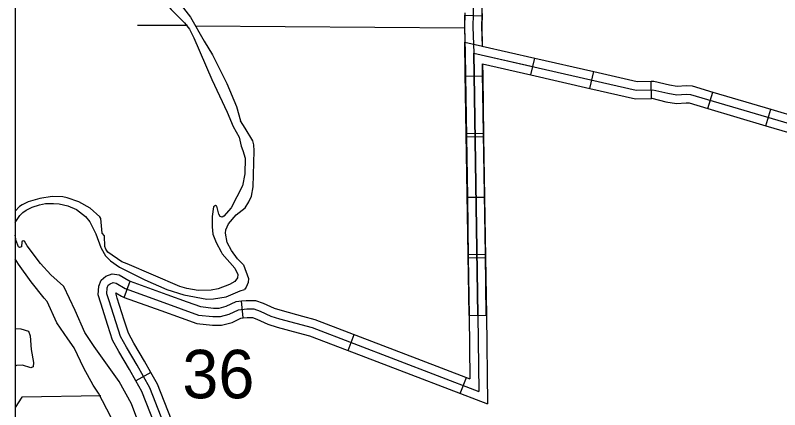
# Model space of a CAD drawing. Extents: x 1084508 to 1142749, y 1057638 to 1093403.
# Drawn here: x 1084508 to 1086600, y 1077367 to 1078446 of the extents above; entities that cross this region are included whole.
import ezdxf

# ---------------------------------------------------------------- set-up
doc = ezdxf.new("R2010")
doc.units = 0
for name, color, linetype in [('32', 7, 'Continuous'), ('35', 7, 'Continuous'), ('45', 7, 'Continuous'), ('5', 7, 'Continuous'), ('7', 7, 'Continuous'), ('9', 7, 'Continuous'), ('DSN_DRFT_Named-Boundary', 7, 'Continuous'), ('Level 32', 7, 'Continuous')]:
    doc.layers.add(name, color=color, linetype=linetype)

msp = doc.modelspace()

# ---------------------------------------------------------------- linework, layer by layer
at = {"layer": '32'}
for points in [[(1085740.3, 1079480.5), (1085749.3, 1079122.2), (1085761.5, 1078449.6), (1085760.6, 1078415.2), (1085763, 1078342.8)], [(1085738.3, 1078452.8), (1085738.4, 1078449.7), (1085737.5, 1078415.2), (1085738.6, 1078373.3)], [(1085785.4, 1078453.7), (1085785.5, 1078449.5), (1085784.6, 1078415.3), (1085786.1, 1078362.2)]]:
    msp.add_lwpolyline(points, dxfattribs=at)
at = {"layer": '35'}
for points in [[(1084742, 1077811), (1084742.7, 1077809.1), (1084755, 1077787.7), (1084768.4, 1077774), (1084793.5, 1077756.8), (1084862.3, 1077722.5), (1084922.6, 1077696.4), (1084969.7, 1077681.5), (1085032.1, 1077669.9), (1085050.3, 1077670.5), (1085085.1, 1077676.1), (1085123.6, 1077692.1), (1085134.9, 1077695.6)], [(1084507.9, 1077589.7), (1084523.4, 1077588.3), (1084544.1, 1077582.3), (1084548.6, 1077568.9), (1084551.4, 1077531.5), (1084558.2, 1077495.8), (1084556.7, 1077484.4), (1084550.1, 1077482), (1084527.9, 1077488.5), (1084511.5, 1077487.7), (1084507.9, 1077486.5)]]:
    msp.add_lwpolyline(points, dxfattribs=at)
at = {"layer": '45'}
for p, q in [((1085789.5, 1078122.9), (1085742.4, 1078122.2)), ((1085794.6, 1077791.5), (1085747.5, 1077790.8)), ((1084806.4, 1077674.5), (1084822.5, 1077718.7)), ((1085131.8, 1077618.2), (1085127.3, 1077665)), ((1085750.5, 1077625.2), (1085797.5, 1077625.7)), ((1085419, 1077528.7), (1085435.8, 1077572.7)), ((1084879, 1077469.1), (1084838, 1077446)), ((1085725.8, 1077411.5), (1085742.6, 1077455.4))]:
    msp.add_line(p, q, dxfattribs=at)
for points in [[(1085739.8, 1078287.9), (1085738.5, 1078373), (1085786.5, 1078362.1)], [(1085774, 1077625.5), (1085763, 1078342.8)], [(1085763, 1078342.8), (1085928.7, 1078305.1)], [(1085786.9, 1078288.7), (1085786.5, 1078313.8)], [(1085742.4, 1078122.2), (1085739.8, 1078287.9)], [(1085789.5, 1078122.9), (1085786.9, 1078288.7)], [(1085744.9, 1077956.5), (1085742.4, 1078122.2)], [(1085792, 1077957.2), (1085789.5, 1078122.9)], [(1085747.5, 1077790.8), (1085744.9, 1077956.5)], [(1085794.6, 1077791.5), (1085792, 1077957.2)], [(1085750, 1077625.1), (1085747.5, 1077790.8)], [(1085797.1, 1077625.8), (1085794.6, 1077791.5)], [(1084761.5, 1077597.7), (1084742.2, 1077658.3), (1084735.2, 1077681.2), (1084736.3, 1077705.3), (1084742.8, 1077721.6), (1084755.5, 1077732.6), (1084773.5, 1077739.1), (1084791.9, 1077735.8), (1084818.4, 1077720.2), (1084822.5, 1077718.7)], [(1084822.5, 1077718.7), (1084922.5, 1077682.4), (1084978.2, 1077662.4)], [(1084929.8, 1077289), (1084876, 1077426.6), (1084841.1, 1077488.5), (1084812, 1077538), (1084796, 1077567.1), (1084764.7, 1077665.3), (1084758.9, 1077684.2), (1084759.6, 1077700.3), (1084762.5, 1077707.5), (1084767.6, 1077711.9), (1084775.6, 1077714.8), (1084783.6, 1077713.4), (1084808.3, 1077698.8), (1084914.5, 1077660.2), (1085009.8, 1077626), (1085049.1, 1077621.7), (1085069.5, 1077621.7), (1085093.5, 1077628.2), (1085118.9, 1077640.6), (1085141.5, 1077642.8), (1085161.1, 1077642.8), (1085177.8, 1077636.9), (1085207.7, 1077623.1), (1085231.4, 1077615.5), (1085320.2, 1077591.6), (1085776.4, 1077417.3)], [(1084806.4, 1077612), (1084787.1, 1077672.4), (1084782.8, 1077686.5), (1084798.3, 1077677.4), (1084806.4, 1077674.5)], [(1084806.4, 1077674.5), (1084906.5, 1077638.1), (1084962.3, 1077618.1)], [(1084978.2, 1077662.4), (1085015.2, 1077649.1), (1085050.4, 1077645.2), (1085066.3, 1077645.2), (1085085.2, 1077650.3), (1085112.4, 1077663.6), (1085127.3, 1077665)], [(1085127.3, 1077665), (1085140.3, 1077666.3), (1085165.1, 1077666.3), (1085186.7, 1077658.8), (1085216.2, 1077645.1), (1085238.1, 1077638.1), (1085294.1, 1077623)], [(1084962.3, 1077618.1), (1085004.5, 1077602.9), (1085047.8, 1077598.1), (1085072.6, 1077598.1), (1085101.8, 1077606.1), (1085125.4, 1077617.6), (1085131.8, 1077618.2)], [(1085131.8, 1077618.2), (1085142.6, 1077619.2), (1085157.1, 1077619.2), (1085169, 1077615.1), (1085199.1, 1077601.1), (1085224.8, 1077593), (1085281.9, 1077577.6)], [(1085294.1, 1077623), (1085327.5, 1077614.1), (1085452.2, 1077566.4)], [(1085750.5, 1077625.2), (1085752.4, 1077451.7)], [(1085774, 1077625.5), (1085776.4, 1077417.3)], [(1085797.5, 1077625.7), (1085800.3, 1077383)], [(1084838, 1077446), (1084820.7, 1077476.7), (1084791.5, 1077526.3), (1084774.2, 1077557.7), (1084761.5, 1077597.7)], [(1084879, 1077469.1), (1084861.5, 1077500.2), (1084832.4, 1077549.6), (1084817.7, 1077576.4), (1084806.4, 1077612)], [(1085281.9, 1077577.6), (1085312.9, 1077569.2), (1085435.4, 1077522.4)], [(1085452.2, 1077566.4), (1085607.1, 1077507.2)], [(1085435.4, 1077522.4), (1085590.3, 1077463.2)], [(1085607.1, 1077507.2), (1085752.4, 1077451.7)], [(1084945.3, 1077313.9), (1084897.3, 1077436.7), (1084879, 1077469.1)], [(1084901.5, 1077296.8), (1084854.7, 1077416.5), (1084838, 1077446)], [(1085590.3, 1077463.2), (1085800.3, 1077383)]]:
    msp.add_lwpolyline(points, dxfattribs=at)
at = {"layer": '5'}
for points in [[(1084842.6, 1078419.3), (1084979, 1078418.9)], [(1085001, 1078417.8), (1085737.5, 1078412.4)]]:
    msp.add_lwpolyline(points, dxfattribs=at)
at = {"layer": '7'}
msp.add_lwpolyline([(1084742.1, 1077405.3), (1084525.5, 1077401), (1084507.9, 1077372.7)], dxfattribs=at)
at = {"layer": '9'}
for points in [[(1085103.6, 1078716.5), (1085068.9, 1078684.3), (1085032.6, 1078658.8), (1085015.5, 1078652), (1084989.6, 1078644.8), (1084951.5, 1078626.6), (1084942.9, 1078619.4), (1084931.4, 1078603.3), (1084922.3, 1078582.2), (1084915.2, 1078558), (1084911.7, 1078530.5), (1084913.4, 1078507.2), (1084924.8, 1078474.1), (1084934.4, 1078461.8), (1084971.4, 1078425.9), (1084984.6, 1078408), (1084996.7, 1078384.4), (1085046, 1078270.7), (1085087.9, 1078181.3), (1085104.2, 1078142.1), (1085120.9, 1078112.7), (1085125.9, 1078088)], [(1085104.3, 1078670.2), (1085079.2, 1078657.8), (1085049.6, 1078637.6), (1085028, 1078625.3), (1084967.5, 1078586.5), (1084948.3, 1078567.6), (1084939, 1078553.4), (1084931.9, 1078530.2), (1084931.8, 1078522.3), (1084939, 1078504.5), (1084987.6, 1078441.5), (1085025, 1078375.3), (1085047.9, 1078338.5), (1085086.6, 1078259.7), (1085113.5, 1078196.6), (1085124.7, 1078157.2)], [(1085137.5, 1077919.8), (1085147.3, 1077935.6), (1085154.6, 1077951.3), (1085159.1, 1077976.6), (1085161.6, 1078075.7), (1085160.7, 1078091.8), (1085157.8, 1078102.4), (1085137.1, 1078137.9), (1085124.7, 1078157.2)], [(1085125.9, 1078088), (1085130.7, 1078076.8), (1085137.1, 1078055.6), (1085136.4, 1078012.1), (1085129.7, 1077980)], [(1085129.7, 1077980), (1085099.1, 1077919.7), (1085079, 1077896.7), (1085073.8, 1077893.7), (1085069, 1077895.8), (1085065.3, 1077902.6), (1085059.9, 1077924.1), (1085056, 1077926.2), (1085050.5, 1077922.3), (1085046.9, 1077896), (1085046.9, 1077867.6), (1085048.5, 1077847.8), (1085057.7, 1077824.5), (1085071.1, 1077798.8), (1085074.6, 1077793.4)], [(1084753, 1077813.3), (1084752, 1077843), (1084745.8, 1077850.1), (1084741.7, 1077890.6), (1084739.4, 1077894.6), (1084712.5, 1077918.6), (1084681.7, 1077936.2), (1084650.2, 1077947.2), (1084638.1, 1077949.7), (1084608.8, 1077950.9), (1084575.3, 1077945.4), (1084543.5, 1077935.6), (1084527, 1077928.1), (1084519.7, 1077922.8), (1084507.9, 1077910.3)], [(1084507.9, 1077878.4), (1084509.6, 1077882.5), (1084520.4, 1077898.3), (1084529, 1077906.7), (1084537.9, 1077913), (1084554.3, 1077921.1), (1084574, 1077927.7), (1084590.5, 1077931.1), (1084612.3, 1077931.5), (1084628.4, 1077930.1), (1084651.8, 1077924.9), (1084675.1, 1077914.9), (1084700, 1077895.9), (1084711.8, 1077881.1), (1084728.6, 1077848.2), (1084742, 1077811)], [(1085100.2, 1077802.6), (1085088.3, 1077824.2), (1085083.3, 1077850.5), (1085084, 1077859.7), (1085091.4, 1077875.4), (1085112.3, 1077900), (1085137.5, 1077919.8)], [(1084640.5, 1077704.3), (1084640, 1077704.8), (1084605, 1077736.2), (1084576.9, 1077766.8), (1084540.4, 1077815.4), (1084533.1, 1077828.4), (1084529.9, 1077829.6), (1084525.9, 1077826.6), (1084525.1, 1077813), (1084519.5, 1077811.3), (1084516.9, 1077812.8), (1084510.7, 1077828.9), (1084507.9, 1077844.7)], [(1085074.6, 1077793.4), (1085108.7, 1077754), (1085116.8, 1077737.3), (1085116.2, 1077727.5), (1085108.6, 1077717.8), (1085094.4, 1077709.8), (1085063, 1077698), (1085044.5, 1077694.3), (1085008.9, 1077693.5), (1084977.9, 1077698.5), (1084957.9, 1077703.8), (1084813.9, 1077766.3), (1084799.6, 1077771.8), (1084761, 1077798.3), (1084755.7, 1077806.3), (1084753, 1077813.3)], [(1085132.2, 1077763.3), (1085125.2, 1077770.6), (1085116.4, 1077779.5), (1085100.2, 1077802.6)], [(1084595.6, 1077663), (1084586.6, 1077671.9), (1084551.8, 1077716.8), (1084517.1, 1077765.2), (1084507.9, 1077779.8)], [(1085132.2, 1077763.3), (1085146.4, 1077726), (1085145.2, 1077715.2), (1085140, 1077702.1), (1085134.9, 1077695.6)], [(1085249.9, 1076575.5), (1085054.3, 1076790.9), (1085002.7, 1076888.5), (1084930.5, 1077048.8), (1084910.8, 1077103.9), (1084880, 1077210.1), (1084856.3, 1077300.4), (1084843.8, 1077336.9), (1084825.7, 1077382.9), (1084792.6, 1077443.9), (1084723.7, 1077540.4), (1084697.9, 1077578.3), (1084672.1, 1077638.8), (1084640.5, 1077704.3)], [(1085186.8, 1076511.8), (1085104.8, 1076601.8), (1084999.4, 1076735.8), (1084953.1, 1076823.2), (1084877, 1076979), (1084859.2, 1077025), (1084832.8, 1077120.6), (1084816.8, 1077169.3), (1084807.3, 1077209.9), (1084797.3, 1077264.8), (1084769.8, 1077347.7), (1084735.6, 1077411.9), (1084720.8, 1077434.1), (1084695.6, 1077481.1), (1084669.4, 1077536.6), (1084651.9, 1077561), (1084621.8, 1077605.2), (1084595.6, 1077663)]]:
    msp.add_lwpolyline(points, dxfattribs=at)
at = {"layer": 'DSN_DRFT_Named-Boundary'}
msp.add_lwpolyline([(1084507.9, 1057640), (1142749.2, 1057640), (1142749.2, 1093403.4), (1084507.9, 1093403.4)], close=True, dxfattribs=at)
at = {"layer": 'Level 32'}
for p, q in [((1085737.9, 1078446.4), (1085785, 1078445.2)), ((1085919.4, 1078283.1), (1085929.8, 1078329)), ((1086081, 1078246.4), (1086091.4, 1078292.3)), ((1085740.4, 1078279.7), (1085787.5, 1078280.5)), ((1086249.4, 1078219.1), (1086248.3, 1078266.2)), ((1086403.8, 1078191.2), (1086417.2, 1078236.3)), ((1086562.8, 1078144.2), (1086576.1, 1078189.4)), ((1085742.9, 1078114), (1085790, 1078114.7)), ((1085745.5, 1077948.3), (1085792.6, 1077949)), ((1085748, 1077782.6), (1085795.1, 1077783.3)), ((1085750.5, 1077625), (1085797.5, 1077625.7))]:
    msp.add_line(p, q, dxfattribs=at)
for points in [[(1085740.3, 1079480.5), (1085749.3, 1079122.2), (1085761.5, 1078449.6), (1085760.6, 1078415.2), (1085763, 1078342.8)], [(1085782.1, 1078611.9), (1085785.1, 1078449.5), (1085785, 1078445.2)], [(1085737.9, 1078446.4), (1085737.1, 1078415.2), (1085739.4, 1078342.3), (1085740.4, 1078279.7)], [(1085785, 1078445.2), (1085784.2, 1078415.3), (1085785.9, 1078361.7)], [(1085785.9, 1078361.7), (1085929.8, 1078329)], [(1085763, 1078342.8), (1086207.8, 1078241.7), (1086253.1, 1078242.8), (1086294, 1078233), (1086318.7, 1078228.3), (1086344.1, 1078230.6), (1086356.6, 1078229.7), (1086772.1, 1078107), (1086884.4, 1078063.7), (1086896.8, 1078061.4), (1086929.6, 1078058.6), (1087150.9, 1078076), (1087428.1, 1078093.8), (1087714, 1078107.1), (1087845.4, 1078117.6), (1087938.1, 1078126.3), (1088015.9, 1078131.2), (1088761.9, 1078147.7)], [(1085763, 1078342.8), (1085774, 1077625.5)], [(1085929.8, 1078329), (1086091.4, 1078292.3)], [(1085787, 1078313.2), (1085919.4, 1078283.1)], [(1085787, 1078313.2), (1085787.5, 1078280.5)], [(1085919.4, 1078283.1), (1086081, 1078246.4)], [(1086091.4, 1078292.3), (1086210.1, 1078265.3), (1086248.3, 1078266.2)], [(1085740.4, 1078279.7), (1085742.9, 1078114)], [(1085787.5, 1078280.5), (1085790, 1078114.7)], [(1086248.3, 1078266.2), (1086255.6, 1078266.4), (1086299, 1078256), (1086319.9, 1078252), (1086343.9, 1078254.2), (1086360.7, 1078253), (1086417.2, 1078236.3)], [(1086081, 1078246.4), (1086205.4, 1078218.1), (1086249.4, 1078219.1)], [(1086249.4, 1078219.1), (1086250.6, 1078219.2), (1086289.1, 1078210), (1086317.5, 1078204.6), (1086344.3, 1078206.9), (1086352.4, 1078206.4), (1086403.8, 1078191.2)], [(1086417.2, 1078236.3), (1086576.1, 1078189.4)], [(1086403.8, 1078191.2), (1086562.8, 1078144.2)], [(1086576.1, 1078189.4), (1086735.1, 1078142.5)], [(1086562.8, 1078144.2), (1086721.7, 1078097.3)], [(1085790, 1078114.7), (1085792.6, 1077949)], [(1085742.9, 1078114), (1085745.5, 1077948.3)], [(1085745.5, 1077948.3), (1085748, 1077782.6)], [(1085792.6, 1077949), (1085795.1, 1077783.3)], [(1085748, 1077782.6), (1085750.5, 1077625.1)], [(1085795.1, 1077783.3), (1085797.5, 1077625.8)]]:
    msp.add_lwpolyline(points, dxfattribs=at)

# ---------------------------------------------------------------- texts
at = {"layer": '5'}
msp.add_text('36', height=132.58, dxfattribs=at).set_placement((1084965.2, 1077398.3))

doc.saveas('drawing.dxf')
